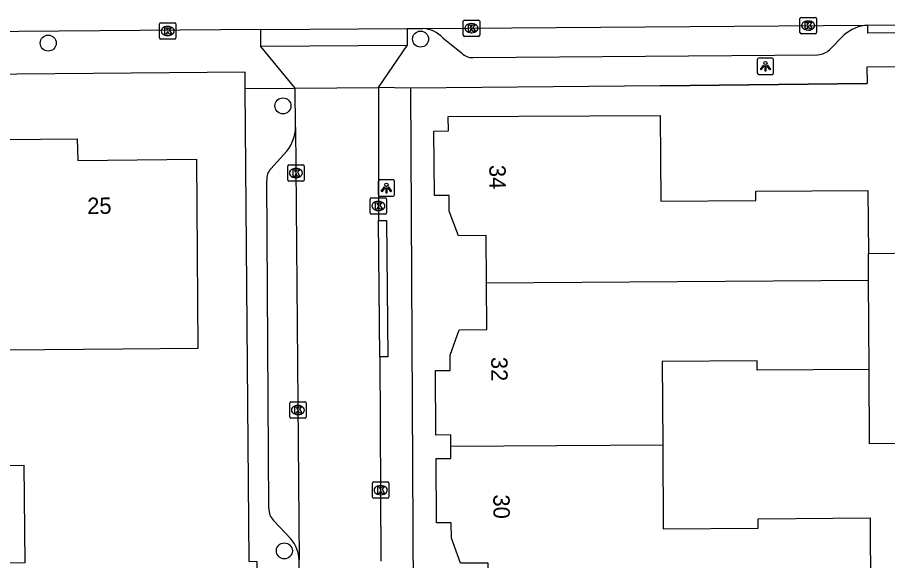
# Model space of a CAD drawing. Extents: x 157321 to 158827, y 386650 to 388532.
# Drawn here: x 157916.1 to 157969.2, y 387564 to 387597.2 of the extents above; entities that cross this region are included whole.
import ezdxf

# ---------------------------------------------------------------- set-up
doc = ezdxf.new("R2010")
doc.units = 0
for name, color, linetype in [('IMGEO_Boom', 7, 'Continuous'), ('IMGEO_Kolk', 7, 'Continuous'), ('IMGEO_Lichtpunt', 7, 'Continuous'), ('IMGEO_Muur', 7, 'Continuous'), ('IMGEO_Pand', 7, 'Continuous'), ('IMGEO_Pand_nummerreeks', 7, 'Continuous'), ('IMGEO_Rijbaan_lokaal_open', 7, 'Continuous'), ('IMGEO_Voetpad_open', 7, 'Continuous')]:
    doc.layers.add(name, color=color, linetype=linetype)

msp = doc.modelspace()

# ---------------------------------------------------------------- linework, layer by layer
at = {"layer": 'IMGEO_Boom'}
for centre in [(157917.937, 387595.622), (157940.685, 387595.868), (157932.278, 387591.786), (157932.363, 387564.588)]:
    msp.add_circle(centre, 0.489, dxfattribs=at)
at = {"layer": 'IMGEO_Kolk'}
for p, q in [((157963.936, 387597.191), (157964.788, 387597.191)), ((157924.737, 387595.937), (157924.737, 387596.789)), ((157924.812, 387596.863), (157925.664, 387596.863)), ((157925.225, 387596.643), (157925.25, 387596.643)), ((157925.738, 387596.789), (157925.738, 387595.937)), ((157943.294, 387596.104), (157943.294, 387596.956)), ((157943.369, 387597.03), (157944.221, 387597.03)), ((157943.782, 387596.81), (157943.807, 387596.81)), ((157944.295, 387596.956), (157944.295, 387596.104)), ((157963.861, 387596.265), (157963.861, 387597.117)), ((157964.349, 387596.971), (157964.374, 387596.971)), ((157964.862, 387597.117), (157964.862, 387596.265)), ((157943.805, 387596.25), (157943.78, 387596.25)), ((157964.788, 387596.191), (157963.936, 387596.191)), ((157964.372, 387596.411), (157964.347, 387596.411)), ((157925.664, 387595.863), (157924.812, 387595.863)), ((157925.248, 387596.083), (157925.223, 387596.083)), ((157944.221, 387596.03), (157943.369, 387596.03)), ((157932.646, 387588.177), (157933.498, 387588.177)), ((157932.571, 387587.251), (157932.571, 387588.103)), ((157933.059, 387587.957), (157933.084, 387587.957)), ((157933.572, 387588.103), (157933.572, 387587.251)), ((157933.498, 387587.177), (157932.646, 387587.177)), ((157933.082, 387587.397), (157933.057, 387587.397)), ((157937.608, 387585.24), (157937.608, 387586.092)), ((157937.683, 387586.166), (157938.535, 387586.166)), ((157938.609, 387586.092), (157938.609, 387585.24)), ((157938.096, 387585.946), (157938.121, 387585.946)), ((157938.535, 387585.166), (157937.683, 387585.166)), ((157938.119, 387585.386), (157938.094, 387585.386)), ((157932.69, 387572.769), (157932.69, 387573.621)), ((157932.765, 387573.695), (157933.617, 387573.695)), ((157933.178, 387573.475), (157933.203, 387573.475)), ((157933.691, 387573.621), (157933.691, 387572.769)), ((157933.201, 387572.915), (157933.176, 387572.915)), ((157933.617, 387572.695), (157932.765, 387572.695)), ((157937.745, 387567.875), (157937.745, 387568.727)), ((157937.82, 387568.801), (157938.672, 387568.801)), ((157938.233, 387568.581), (157938.258, 387568.581)), ((157938.746, 387568.727), (157938.746, 387567.875)), ((157938.256, 387568.021), (157938.231, 387568.021)), ((157938.672, 387567.801), (157937.82, 387567.801))]:
    msp.add_line(p, q, dxfattribs=at)
for points in [[(157963.936, 387597.191), (157964.788, 387597.191)], [(157924.737, 387595.937), (157924.737, 387596.789)], [(157924.812, 387596.863), (157925.664, 387596.863)], [(157925.738, 387596.789), (157925.738, 387595.937)], [(157943.294, 387596.104), (157943.294, 387596.956)], [(157943.369, 387597.03), (157944.221, 387597.03)], [(157943.615, 387596.73), (157943.738, 387596.73), (157943.738, 387596.579), (157943.868, 387596.73), (157944.032, 387596.73), (157943.886, 387596.579), (157944.039, 387596.33), (157943.887, 387596.33), (157943.802, 387596.494), (157943.738, 387596.427), (157943.738, 387596.33), (157943.615, 387596.33), (157943.615, 387596.73)], [(157944.295, 387596.956), (157944.295, 387596.104)], [(157963.861, 387596.265), (157963.861, 387597.117)], [(157964.182, 387596.891), (157964.305, 387596.891), (157964.305, 387596.74), (157964.435, 387596.891), (157964.599, 387596.891), (157964.453, 387596.74), (157964.606, 387596.491), (157964.454, 387596.491), (157964.369, 387596.655), (157964.305, 387596.588), (157964.305, 387596.491), (157964.182, 387596.491), (157964.182, 387596.891)], [(157964.862, 387597.117), (157964.862, 387596.265)], [(157925.058, 387596.563), (157925.181, 387596.563), (157925.181, 387596.412), (157925.311, 387596.563), (157925.475, 387596.563), (157925.329, 387596.412), (157925.482, 387596.163), (157925.33, 387596.163), (157925.245, 387596.327), (157925.181, 387596.26), (157925.181, 387596.163), (157925.058, 387596.163), (157925.058, 387596.563)], [(157964.788, 387596.191), (157963.936, 387596.191)], [(157925.664, 387595.863), (157924.812, 387595.863)], [(157944.221, 387596.03), (157943.369, 387596.03)], [(157932.646, 387588.177), (157933.498, 387588.177)], [(157932.571, 387587.251), (157932.571, 387588.103)], [(157932.892, 387587.877), (157933.015, 387587.877), (157933.015, 387587.726), (157933.145, 387587.877), (157933.309, 387587.877), (157933.163, 387587.726), (157933.316, 387587.477), (157933.164, 387587.477), (157933.079, 387587.641), (157933.015, 387587.574), (157933.015, 387587.477), (157932.892, 387587.477), (157932.892, 387587.877)], [(157933.572, 387588.103), (157933.572, 387587.251)], [(157933.498, 387587.177), (157932.646, 387587.177)], [(157937.608, 387585.24), (157937.608, 387586.092)], [(157937.683, 387586.166), (157938.535, 387586.166)], [(157938.609, 387586.092), (157938.609, 387585.24)], [(157937.929, 387585.866), (157938.052, 387585.866), (157938.052, 387585.715), (157938.182, 387585.866), (157938.346, 387585.866), (157938.2, 387585.715), (157938.353, 387585.466), (157938.201, 387585.466), (157938.116, 387585.63), (157938.052, 387585.563), (157938.052, 387585.466), (157937.929, 387585.466), (157937.929, 387585.866)], [(157938.535, 387585.166), (157937.683, 387585.166)], [(157932.69, 387572.769), (157932.69, 387573.621)], [(157932.765, 387573.695), (157933.617, 387573.695)], [(157933.011, 387573.395), (157933.134, 387573.395), (157933.134, 387573.244), (157933.264, 387573.395), (157933.428, 387573.395), (157933.282, 387573.244), (157933.435, 387572.995), (157933.283, 387572.995), (157933.198, 387573.159), (157933.134, 387573.092), (157933.134, 387572.995), (157933.011, 387572.995), (157933.011, 387573.395)], [(157933.691, 387573.621), (157933.691, 387572.769)], [(157933.617, 387572.695), (157932.765, 387572.695)], [(157937.745, 387567.875), (157937.745, 387568.727)], [(157937.82, 387568.801), (157938.672, 387568.801)], [(157938.066, 387568.501), (157938.189, 387568.501), (157938.189, 387568.35), (157938.319, 387568.501), (157938.483, 387568.501), (157938.337, 387568.35), (157938.49, 387568.101), (157938.338, 387568.101), (157938.253, 387568.265), (157938.189, 387568.198), (157938.189, 387568.101), (157938.066, 387568.101), (157938.066, 387568.501)], [(157938.746, 387568.727), (157938.746, 387567.875)], [(157938.672, 387567.801), (157937.82, 387567.801)]]:
    msp.add_lwpolyline(points, dxfattribs=at)
for centre, start, end in [((157963.938, 387597.115), 91.552, 178.448), ((157963.938, 387597.115), 91.552, 178.448), ((157964.786, 387597.115), 1.552, 88.448), ((157964.786, 387597.115), 1.552, 88.448), ((157924.814, 387596.787), 91.552, 178.448), ((157924.814, 387596.787), 91.552, 178.448), ((157925.662, 387596.787), 1.552, 88.448), ((157925.662, 387596.787), 1.552, 88.448), ((157943.371, 387596.954), 91.552, 178.448), ((157943.371, 387596.954), 91.552, 178.448), ((157944.219, 387596.954), 1.552, 88.448), ((157944.219, 387596.954), 1.552, 88.448), ((157943.371, 387596.106), 181.552, 268.448), ((157943.371, 387596.106), 181.552, 268.448), ((157944.219, 387596.106), 271.552, 358.448), ((157944.219, 387596.106), 271.552, 358.448), ((157963.938, 387596.267), 181.552, 268.448), ((157963.938, 387596.267), 181.552, 268.448), ((157964.786, 387596.267), 271.552, 358.448), ((157964.786, 387596.267), 271.552, 358.448), ((157924.814, 387595.939), 181.552, 268.448), ((157924.814, 387595.939), 181.552, 268.448), ((157925.662, 387595.939), 271.552, 358.448), ((157925.662, 387595.939), 271.552, 358.448), ((157932.648, 387588.101), 91.552, 178.448), ((157932.648, 387588.101), 91.552, 178.448), ((157933.496, 387588.101), 1.552, 88.448), ((157933.496, 387588.101), 1.552, 88.448), ((157932.648, 387587.253), 181.552, 268.448), ((157932.648, 387587.253), 181.552, 268.448), ((157933.496, 387587.253), 271.552, 358.448), ((157933.496, 387587.253), 271.552, 358.448), ((157937.685, 387586.09), 91.552, 178.448), ((157937.685, 387586.09), 91.552, 178.448), ((157938.533, 387586.09), 1.552, 88.448), ((157938.533, 387586.09), 1.552, 88.448), ((157937.685, 387585.242), 181.552, 268.448), ((157937.685, 387585.242), 181.552, 268.448), ((157938.533, 387585.242), 271.552, 358.448), ((157938.533, 387585.242), 271.552, 358.448), ((157932.767, 387573.619), 91.552, 178.448), ((157932.767, 387573.619), 91.552, 178.448), ((157933.615, 387573.619), 1.552, 88.448), ((157933.615, 387573.619), 1.552, 88.448), ((157932.767, 387572.771), 181.552, 268.448), ((157932.767, 387572.771), 181.552, 268.448), ((157933.615, 387572.771), 271.552, 358.448), ((157933.615, 387572.771), 271.552, 358.448), ((157937.822, 387568.725), 91.552, 178.448), ((157937.822, 387568.725), 91.552, 178.448), ((157938.67, 387568.725), 1.552, 88.448), ((157938.67, 387568.725), 1.552, 88.448), ((157937.822, 387567.877), 181.552, 268.448), ((157937.822, 387567.877), 181.552, 268.448), ((157938.67, 387567.877), 271.552, 358.448), ((157938.67, 387567.877), 271.552, 358.448)]:
    msp.add_arc(centre, 0.0765, start, end, dxfattribs=at)
for centre, major_axis, ratio, start_param, end_param in [((157925.224, 387596.363), (-0.387, 0.002), 0.722429, 4.712389, 7.853982), ((157925.249, 387596.363), (-0.39, 0.002), 0.717154, 1.570796, 4.712389), ((157943.781, 387596.53), (-0.387, 0.002), 0.722429, 4.712389, 7.853982), ((157943.806, 387596.53), (-0.39, 0.002), 0.717154, 1.570796, 4.712389), ((157964.348, 387596.691), (-0.387, 0.002), 0.722429, 4.712389, 7.853982), ((157964.373, 387596.691), (-0.39, 0.002), 0.717154, 1.570796, 4.712389), ((157933.058, 387587.677), (-0.387, 0.002), 0.722429, 4.712389, 7.853982), ((157933.083, 387587.677), (-0.39, 0.002), 0.717154, 1.570796, 4.712389), ((157938.095, 387585.666), (-0.387, 0.002), 0.722429, 4.712389, 7.853982), ((157938.12, 387585.666), (-0.39, 0.002), 0.717154, 1.570796, 4.712389), ((157933.177, 387573.195), (-0.387, 0.002), 0.722429, 4.712389, 7.853982), ((157933.202, 387573.195), (-0.39, 0.002), 0.717154, 1.570796, 4.712389), ((157938.232, 387568.301), (-0.387, 0.002), 0.722429, 4.712389, 7.853982), ((157938.257, 387568.301), (-0.39, 0.002), 0.717154, 1.570796, 4.712389)]:
    msp.add_ellipse(centre, major_axis=major_axis, ratio=ratio, start_param=start_param, end_param=end_param, dxfattribs=at)
at = {"layer": 'IMGEO_Lichtpunt'}
for p, q in [((157961.254, 387594.606), (157961.254, 387593.799)), ((157961.254, 387594.606), (157961.254, 387593.799)), ((157962.156, 387594.701), (157961.348, 387594.701)), ((157962.156, 387594.701), (157961.348, 387594.701)), ((157962.25, 387593.799), (157962.25, 387594.606)), ((157962.25, 387593.799), (157962.25, 387594.606)), ((157961.348, 387593.705), (157962.156, 387593.705)), ((157961.348, 387593.705), (157962.156, 387593.705)), ((157938.1, 387587.165), (157938.1, 387586.358)), ((157938.1, 387587.165), (157938.1, 387586.358)), ((157939.002, 387587.26), (157938.194, 387587.26)), ((157939.002, 387587.26), (157938.194, 387587.26)), ((157939.096, 387586.358), (157939.096, 387587.165)), ((157939.096, 387586.358), (157939.096, 387587.165)), ((157938.194, 387586.264), (157939.002, 387586.264)), ((157938.194, 387586.264), (157939.002, 387586.264))]:
    msp.add_line(p, q, dxfattribs=at)
for points in [[(157961.628, 387594.27), (157961.667, 387594.242), (157961.479, 387593.98), (157961.441, 387594.007), (157961.628, 387594.27)], [(157961.73, 387594.222), (157961.777, 387594.222), (157961.777, 387593.9), (157961.73, 387593.9), (157961.73, 387594.222)], [(157961.84, 387594.242), (157961.878, 387594.269), (157962.065, 387594.007), (157962.026, 387593.979), (157961.84, 387594.242)], [(157938.474, 387586.829), (157938.513, 387586.801), (157938.325, 387586.539), (157938.287, 387586.566), (157938.474, 387586.829)], [(157938.576, 387586.781), (157938.623, 387586.781), (157938.623, 387586.459), (157938.576, 387586.459), (157938.576, 387586.781)], [(157938.686, 387586.801), (157938.724, 387586.828), (157938.911, 387586.566), (157938.872, 387586.538), (157938.686, 387586.801)]]:
    msp.add_lwpolyline(points, dxfattribs=at)
for centre in [(157961.753, 387594.404), (157938.599, 387586.963)]:
    msp.add_circle(centre, 0.0994, dxfattribs=at)
for centre, start, end in [((157961.348, 387594.606), 90, 180), ((157961.348, 387594.606), 90, 180), ((157962.156, 387594.606), 0, 90), ((157962.156, 387594.606), 0, 90), ((157961.348, 387593.799), 180, 270), ((157961.348, 387593.799), 180, 270), ((157962.156, 387593.799), 270, 0), ((157962.156, 387593.799), 270, 360), ((157938.194, 387587.165), 90, 180), ((157938.194, 387587.165), 90, 180), ((157939.002, 387587.165), 0, 90), ((157939.002, 387587.165), 0, 90), ((157938.194, 387586.358), 180, 270), ((157938.194, 387586.358), 180, 270), ((157939.002, 387586.358), 270, 0), ((157939.002, 387586.358), 270, 360)]:
    msp.add_arc(centre, 0.0946, start, end, dxfattribs=at)
at = {"layer": 'IMGEO_Muur'}
msp.add_lwpolyline([(157955.312, 387593), (157967.969, 387593.155)], dxfattribs=at)
at = {"layer": 'IMGEO_Pand'}
for points in [[(157944.707, 387580.977), (157944.687, 387583.857), (157942.998, 387583.846), (157942.431, 387585.358), (157942.424, 387586.307), (157941.526, 387586.301), (157941.502, 387590.237), (157942.39, 387590.26), (157942.378, 387591.132), (157955.325, 387591.202), (157955.363, 387585.951), (157961.164, 387585.993), (157961.16, 387586.563), (157968.011, 387586.613), (157968.037, 387582.765)], [(157915.222, 387589.737), (157919.701, 387589.766), (157919.744, 387588.447), (157926.998, 387588.526), (157927.085, 387576.949), (157922.486, 387576.915), (157915.318, 387576.861), (157915.222, 387589.737)], [(157968.037, 387582.765), (157971.155, 387582.805), (157971.085, 387588.254), (157972.599, 387588.273), (157972.587, 387589.222), (157977.087, 387589.252)], [(157968.048, 387581.128), (157968.037, 387582.765)], [(157942.528, 387570.956), (157942.523, 387571.674), (157941.625, 387571.668), (157941.598, 387575.601), (157942.497, 387575.607), (157942.491, 387576.557), (157943.037, 387578.096), (157944.726, 387578.107), (157944.707, 387580.977)], [(157944.707, 387580.977), (157968.048, 387581.128)], [(157968.086, 387575.67), (157968.048, 387581.128)], [(157977.157, 387578.834), (157977.198, 387574.532), (157973.159, 387574.493), (157971.45, 387571.156), (157968.117, 387571.133), (157968.086, 387575.67)], [(157968.086, 387575.67), (157961.241, 387575.623), (157961.237, 387576.193), (157955.44, 387576.153), (157955.475, 387571.046)], [(157944.835, 387560.964), (157944.817, 387563.844), (157943.128, 387563.834), (157942.564, 387565.354), (157942.558, 387566.303), (157941.661, 387566.298), (157941.634, 387570.231), (157942.533, 387570.237), (157942.528, 387570.956)], [(157955.475, 387571.046), (157942.528, 387570.956)], [(157955.475, 387571.046), (157955.51, 387565.94), (157961.306, 387565.98), (157961.303, 387566.549), (157968.148, 387566.596), (157968.156, 387565.382), (157968.185, 387561.119)], [(157910.856, 387569.764), (157916.451, 387569.818), (157916.508, 387563.848), (157910.899, 387563.794)]]:
    msp.add_lwpolyline(points, dxfattribs=at)
at = {"layer": 'IMGEO_Rijbaan_lokaal_open'}
for points in [[(157940.826, 387596.505), (157968.002, 387596.722)], [(157968.002, 387596.722), (157971.766, 387596.754)], [(157930.927, 387596.461), (157913.657, 387596.302)], [(157930.927, 387596.461), (157939.861, 387596.506)], [(157939.861, 387596.506), (157940.586, 387596.503), (157940.826, 387596.505)], [(157933.016, 387592.871), (157938.111, 387592.908)], [(157938.111, 387592.908), (157938.108, 387585.4), (157938.114, 387584.78)], [(157933.051, 387590.471), (157933.016, 387592.871)], [(157933.051, 387590.471), (157933.268, 387564.016)], [(157938.194, 387576.452), (157938.114, 387584.78)], [(157938.194, 387576.452), (157938.246, 387568.213), (157938.26, 387563.966)], [(157933.372, 387553.11), (157933.268, 387564.016)]]:
    msp.add_lwpolyline(points, dxfattribs=at)
at = {"layer": 'IMGEO_Voetpad_open'}
for points in [[(157971.766, 387596.754), (157971.77, 387596.255), (157968.006, 387596.223), (157968.002, 387596.722)], [(157930.932, 387595.421), (157930.927, 387596.461)], [(157939.861, 387596.506), (157939.866, 387595.466)], [(157965.664, 387595.218), (157966.563, 387596.12)], [(157942.046, 387595.951), (157943.186, 387595.02)], [(157939.866, 387595.466), (157930.932, 387595.421)], [(157933.016, 387592.871), (157930.932, 387595.421)], [(157938.111, 387592.908), (157939.866, 387595.466)], [(158030.442, 387594.603), (158000, 387594.382), (157967.949, 387594.149), (157967.969, 387593.155), (157955.312, 387593), (157940.07, 387592.871)], [(157943.901, 387594.731), (157964.962, 387594.911)], [(157929.973, 387592.849), (157929.964, 387593.836), (157883.473, 387593.43), (157872.307, 387593.332)], [(157940.07, 387592.871), (157938.111, 387592.908)], [(157929.973, 387592.849), (157933.016, 387592.871)], [(158026.142, 387481.499), (158021.016, 387481.457), (158000, 387481.305), (157990.079, 387481.233), (157962.562, 387496.218), (157955.633, 387500), (157931.114, 387513.382), (157930.704, 387563.922), (157930.223, 387563.93), (157929.973, 387592.849)], [(157940.07, 387592.871), (157940.347, 387538.966), (157945.278, 387538.997)], [(157931.547, 387587.943), (157932.52, 387589.01)], [(157931.418, 387567.168), (157931.285, 387587.234)], [(157938.114, 387584.78), (157938.612, 387584.784), (157938.693, 387576.456), (157938.194, 387576.452)], [(157932.77, 387565.293), (157931.704, 387566.451)]]:
    msp.add_lwpolyline(points, dxfattribs=at)
for centre, radius, start, end in [((157968.159, 387594.326), 2.401, 93.7478, 131.6558), ((157940.721, 387594.654), 1.854, 44.3901, 86.7644), ((157964.927, 387595.946), 1.036, 271.9097, 315.3319), ((157943.861, 387595.661), 0.93, 223.51, 272.4732), ((157930.467, 387590.583), 2.586, 322.5354, 357.5173), ((157932.238, 387587.285), 0.955, 136.3943, 183.0437), ((157932.313, 387567.11), 0.897, 176.2629, 227.2296), ((157931.254, 387563.966), 2.015, 1.4169, 41.1924)]:
    msp.add_arc(centre, radius, start, end, dxfattribs=at)

# ---------------------------------------------------------------- texts
at = {"layer": 'IMGEO_Pand_nummerreeks'}
for s, rotation, p in [('34', 270.3903, (157944.884, 387588.171)), ('25', 0.624, (157920.324, 387585.173)), ('32', 270.3903, (157944.995, 387576.438)), ('30', 270.3903, (157945.126, 387568.032))]:
    msp.add_text(s, height=1, rotation=rotation, dxfattribs=at).set_placement(p)

doc.saveas('drawing.dxf')
